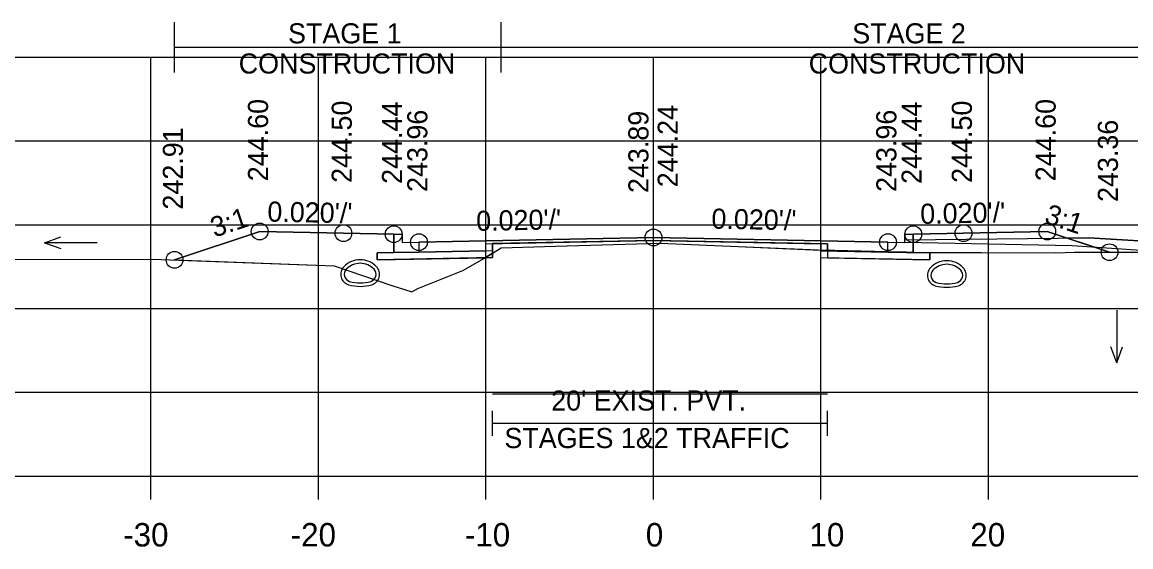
# Model space of a CAD drawing. Extents: x 1369627 to 1374022, y 380035 to 398173.
# Drawn here: x 1372060.8 to 1372127, y 380605.2 to 380636.5 of the extents above; entities that cross this region are included whole.
import ezdxf

# ---------------------------------------------------------------- set-up
doc = ezdxf.new("R2010")
doc.units = 0
for name, color, linetype in [('Default', 7, 'Continuous'), ('R_Alt Surface', 7, 'Continuous'), ('R_Axis', 7, 'Continuous'), ('R_Axis Annot', 7, 'Continuous'), ('R_Drive', 7, 'Continuous'), ('R_Exist Surface', 7, 'Continuous'), ('R_Fin Surface', 7, 'Continuous'), ('R_Grid', 7, 'Continuous'), ('R_MOT', 7, 'Continuous'), ('R_No Plot', 7, 'Continuous'), ('R_Water Annot', 7, 'Continuous'), ('R_Xsect Elev', 7, 'Continuous'), ('R_Xsect Slope', 7, 'Continuous'), ('T_Vehicle Path Lt Minor', 7, 'Continuous'), ('T_Vehicle Path Rt', 7, 'Continuous')]:
    doc.layers.add(name, color=color, linetype=linetype)

msp = doc.modelspace()

# ---------------------------------------------------------------- linework, layer by layer
at = {"layer": 'Default'}
for p, q in [((1372088.922, 380611.839), (1372088.922, 380613.339)), ((1372108.921, 380611.839), (1372108.921, 380613.339)), ((1372088.922, 380612.589), (1372108.921, 380612.589))]:
    msp.add_line(p, q, dxfattribs=at)
for points in [[(1372083.02, 380623.874), (1372083.52, 380623.874), (1372083.53, 380623.374), (1372084.53, 380623.394), (1372084.53, 380622.807), (1372083.03, 380622.777)], [(1372113.53, 380623.374), (1372113.54, 380623.874), (1372114.04, 380623.874), (1372114.03, 380622.777), (1372112.53, 380622.807), (1372112.53, 380623.394)]]:
    msp.add_lwpolyline(points, close=True, dxfattribs=at)
at = {"layer": 'R_Alt Surface'}
msp.add_lwpolyline([(1372083.03, 380623.875), (1372083.03, 380622.777), (1372084.53, 380622.807), (1372088.922, 380622.895), (1372088.922, 380623.312), (1372098.53, 380623.504), (1372108.922, 380623.296), (1372108.922, 380622.879), (1372112.53, 380622.807), (1372114.03, 380622.777), (1372114.031, 380623.875)], dxfattribs=at)
for points in [[(1372082.03, 380622.757), (1372083.03, 380622.777), (1372084.53, 380622.807), (1372088.922, 380622.895), (1372088.922, 380622.478), (1372082.03, 380622.341)], [(1372115.03, 380622.757), (1372114.03, 380622.777), (1372112.53, 380622.807), (1372108.922, 380622.879), (1372108.922, 380622.463), (1372115.03, 380622.341)]]:
    msp.add_lwpolyline(points, close=True, dxfattribs=at)
at = {"layer": 'R_Axis'}
for p, q in [((1371948.53, 380609.435), (1372248.53, 380609.435)), ((1372068.53, 380608.035), (1372068.53, 380609.435)), ((1372078.53, 380608.035), (1372078.53, 380609.435)), ((1372088.53, 380608.035), (1372088.53, 380609.435)), ((1372098.53, 380608.035), (1372098.53, 380609.435)), ((1372108.53, 380608.035), (1372108.53, 380609.435)), ((1372118.53, 380608.035), (1372118.53, 380609.435))]:
    msp.add_line(p, q, dxfattribs=at)
at = {"layer": 'R_Drive'}
for p, q in [((1372113.53, 380623.374), (1372113.533, 380623.544)), ((1372124.53, 380623.654), (1372137.469, 380622.879))]:
    msp.add_line(p, q, dxfattribs=at)
msp.add_lwpolyline([(1372113.532, 380623.544), (1372124.53, 380623.654)], dxfattribs=at)
for centre, radius, start, end in [((1372081.02, 380620.99), 1.354, 43.64848, 136.35152), ((1372081.02, 380620.99), 1.146, 43.64848, 136.35152), ((1372116.04, 380620.93), 1.354, 43.64848, 136.35152), ((1372116.04, 380620.93), 1.146, 43.64848, 136.35152), ((1372080.507, 380621.479), 0.646, 136.35152, 253.95293), ((1372080.507, 380621.479), 0.438, 136.35152, 253.95293), ((1372081.532, 380621.479), 0.438, 286.04707, 43.64848), ((1372081.532, 380621.479), 0.646, 286.04707, 43.64848), ((1372115.527, 380621.419), 0.646, 136.35152, 253.95293), ((1372115.527, 380621.419), 0.438, 136.35152, 253.95293), ((1372116.552, 380621.419), 0.438, 286.04707, 43.64848), ((1372116.552, 380621.419), 0.646, 286.04707, 43.64848), ((1372081.02, 380623.26), 2.5, 253.95293, 286.04707), ((1372081.02, 380623.26), 2.292, 253.95293, 286.04707), ((1372116.04, 380623.201), 2.5, 253.95293, 286.04707), ((1372116.04, 380623.201), 2.292, 253.95293, 286.04707)]:
    msp.add_arc(centre, radius, start, end, dxfattribs=at)
at = {"layer": 'R_Exist Surface'}
msp.add_lwpolyline([(1372041.193, 380622.316), (1372068.669, 380622.388), (1372069.663, 380622.351), (1372079.464, 380621.989), (1372082.9, 380620.801), (1372084.108, 380620.434), (1372084.467, 380620.636), (1372087.154, 380621.715), (1372088.45, 380622.448), (1372089.431, 380623.049), (1372092.687, 380623.154), (1372098.922, 380623.34), (1372103.595, 380623.137), (1372109.333, 380622.89), (1372113.641, 380622.79), (1372122.541, 380622.763), (1372123.645, 380622.791), (1372132.409, 380622.806), (1372133.896, 380622.83), (1372135.234, 380622.85), (1372136.469, 380622.876), (1372141.621, 380622.89), (1372158.264, 380623.005), (1372162.666, 380622.994)], dxfattribs=at)
at = {"layer": 'R_Fin Surface'}
msp.add_lwpolyline([(1372069.939, 380622.341), (1372075.02, 380624.034), (1372080.02, 380623.934), (1372083.02, 380623.874), (1372083.52, 380623.874), (1372083.53, 380623.374), (1372084.53, 380623.394), (1372086.53, 380623.434), (1372098.53, 380623.674), (1372110.53, 380623.434), (1372112.53, 380623.394), (1372113.53, 380623.374), (1372113.54, 380623.874), (1372114.04, 380623.874), (1372117.04, 380623.934), (1372122.04, 380624.034), (1372125.758, 380622.795)], dxfattribs=at)
at = {"layer": 'R_Grid'}
for p, q in [((1371948.53, 380634.435), (1372248.53, 380634.435)), ((1372068.53, 380609.435), (1372068.53, 380634.435)), ((1372078.53, 380609.435), (1372078.53, 380634.435)), ((1372088.53, 380609.435), (1372088.53, 380634.435)), ((1372098.53, 380609.435), (1372098.53, 380634.435)), ((1372108.53, 380609.435), (1372108.53, 380634.435)), ((1372118.53, 380609.435), (1372118.53, 380634.435)), ((1371948.53, 380629.435), (1372248.53, 380629.435)), ((1371948.53, 380624.435), (1372248.53, 380624.435)), ((1371948.53, 380619.435), (1372248.53, 380619.435)), ((1371948.53, 380614.435), (1372248.53, 380614.435)), ((1371948.53, 380609.435), (1372248.53, 380609.435))]:
    msp.add_line(p, q, dxfattribs=at)
at = {"layer": 'R_MOT'}
for p, q in [((1372069.939, 380633.525), (1372069.939, 380636.525)), ((1372089.431, 380633.525), (1372089.431, 380636.525)), ((1372069.939, 380635.025), (1372137.469, 380635.025))]:
    msp.add_line(p, q, dxfattribs=at)
at = {"layer": 'R_No Plot'}
for p, q in [((1372123.53, 380623.174), (1372113.53, 380623.374)), ((1372129.184, 380622.801), (1372123.53, 380623.174))]:
    msp.add_line(p, q, dxfattribs=at)
for points in [[(1372083.02, 380623.874), (1372083.03, 380622.777), (1372084.53, 380622.807), (1372088.53, 380622.887), (1372088.53, 380623.304), (1372098.53, 380623.504), (1372108.53, 380623.304), (1372108.53, 380622.887), (1372112.53, 380622.807), (1372114.03, 380622.777), (1372114.04, 380623.874)], [(1372088.922, 380614.34), (1372108.922, 380614.34)]]:
    msp.add_lwpolyline(points, dxfattribs=at)
for points in [[(1372098.53, 380623.674), (1372086.53, 380623.434), (1372084.53, 380623.394), (1372084.53, 380622.807), (1372088.53, 380622.887), (1372088.53, 380623.304), (1372098.53, 380623.504), (1372108.53, 380623.304), (1372108.53, 380622.887), (1372112.53, 380622.807), (1372112.53, 380623.394), (1372110.53, 380623.434)], [(1372088.53, 380622.887), (1372084.53, 380622.807), (1372083.03, 380622.777), (1372082.03, 380622.757), (1372082.03, 380622.34), (1372088.53, 380622.47)], [(1372108.53, 380622.887), (1372112.53, 380622.807), (1372114.03, 380622.777), (1372115.03, 380622.757), (1372115.03, 380622.34), (1372108.53, 380622.47)]]:
    msp.add_lwpolyline(points, close=True, dxfattribs=at)
for centre in [(1372075.02, 380624.034), (1372080.02, 380623.934), (1372083.02, 380623.874), (1372098.53, 380623.674), (1372114.04, 380623.874), (1372117.04, 380623.934), (1372122.04, 380624.034), (1372084.53, 380623.394), (1372112.53, 380623.394), (1372125.758, 380622.795), (1372069.939, 380622.341)]:
    msp.add_circle(centre, 0.5, dxfattribs=at)
at = {"layer": 'R_Water Annot'}
for p, q in [((1372062.178, 380623.359), (1372063.139, 380623.709)), ((1372065.32, 380623.359), (1372062.178, 380623.359)), ((1372062.178, 380623.359), (1372063.139, 380623.009)), ((1372126.189, 380619.339), (1372126.189, 380616.197)), ((1372126.189, 380616.197), (1372125.839, 380617.159)), ((1372126.189, 380616.197), (1372126.539, 380617.159))]:
    msp.add_line(p, q, dxfattribs=at)
at = {"layer": 'R_Xsect Elev'}
msp.add_line((1372098.53, 380623.328), (1372098.53, 380633.328), dxfattribs=at)
at = {"layer": 'T_Vehicle Path Lt Minor'}
for p, q in [((1372124.53, 380623.654), (1372123.219, 380623.641)), ((1372123.219, 380623.641), (1372125.758, 380622.795)), ((1372137.469, 380622.879), (1372124.53, 380623.654)), ((1372125.758, 380622.795), (1372132.409, 380622.806))]:
    msp.add_line(p, q, dxfattribs=at)
at = {"layer": 'T_Vehicle Path Rt'}
for p, q in [((1372083.03, 380622.777), (1372083.02, 380623.874)), ((1372108.922, 380622.907), (1372108.922, 380623.296)), ((1372114.04, 380623.874), (1372114.03, 380622.788)), ((1372088.922, 380622.736), (1372088.486, 380622.47)), ((1372088.922, 380622.895), (1372088.922, 380622.736)), ((1372088.922, 380622.478), (1372088.922, 380622.736)), ((1372108.922, 380622.907), (1372108.922, 380622.879)), ((1372112.53, 380622.807), (1372108.922, 380622.879)), ((1372108.922, 380622.879), (1372112.53, 380622.807)), ((1372112.53, 380622.807), (1372112.53, 380622.815)), ((1372113.641, 380622.79), (1372112.53, 380622.815)), ((1372112.53, 380622.807), (1372113.641, 380622.79)), ((1372112.53, 380622.807), (1372113.641, 380622.785)), ((1372113.641, 380622.79), (1372112.53, 380622.807)), ((1372113.641, 380622.79), (1372114.03, 380622.777)), ((1372114.03, 380622.788), (1372113.641, 380622.79)), ((1372114.03, 380622.777), (1372113.641, 380622.79)), ((1372113.641, 380622.785), (1372114.03, 380622.777)), ((1372114.03, 380622.777), (1372114.03, 380622.788)), ((1372114.03, 380622.788), (1372122.541, 380622.763)), ((1372088.486, 380622.47), (1372082.03, 380622.341)), ((1372088.486, 380622.47), (1372088.922, 380622.478))]:
    msp.add_line(p, q, dxfattribs=at)
for points in [[(1372083.02, 380623.874), (1372080.02, 380623.934), (1372075.02, 380624.034), (1372069.939, 380622.341)], [(1372125.758, 380622.795), (1372122.04, 380624.034), (1372117.04, 380623.934), (1372114.04, 380623.874)], [(1372108.922, 380623.296), (1372098.53, 380623.504), (1372088.922, 380623.312), (1372088.922, 380622.895)], [(1372088.922, 380622.736), (1372089.431, 380623.049), (1372092.687, 380623.154), (1372098.922, 380623.34), (1372103.595, 380623.137), (1372108.922, 380622.907)], [(1372082.03, 380622.341), (1372082.03, 380622.757), (1372083.03, 380622.777)], [(1372112.53, 380622.815), (1372109.333, 380622.89), (1372108.922, 380622.907)], [(1372108.922, 380622.879), (1372108.922, 380622.463), (1372115.03, 380622.341), (1372115.03, 380622.757), (1372114.03, 380622.777), (1372113.641, 380622.785), (1372112.53, 380622.807)], [(1372112.53, 380622.815), (1372112.53, 380622.807)], [(1372113.641, 380622.785), (1372113.641, 380622.79)], [(1372113.641, 380622.79), (1372113.641, 380622.785)], [(1372122.541, 380622.763), (1372123.645, 380622.791), (1372125.758, 380622.795)], [(1372069.939, 380622.341), (1372079.464, 380621.989), (1372082.9, 380620.801), (1372084.108, 380620.434), (1372084.467, 380620.636), (1372087.154, 380621.715), (1372088.45, 380622.448), (1372088.486, 380622.47)]]:
    msp.add_lwpolyline(points, dxfattribs=at)

# ---------------------------------------------------------------- texts
at = {"layer": 'R_Axis Annot'}
for s, height, p in [("20' EXIST. PVT.", 1.2, (1372092.425, 380613.346)), ('STAGES 1&2 TRAFFIC', 1.2, (1372089.629, 380611.107)), ('-30', 1.4, (1372066.871, 380605.235)), ('-20', 1.4, (1372076.871, 380605.235)), ('-10', 1.4, (1372087.268, 380605.235)), ('0', 1.4, (1372098.072, 380605.235)), ('10', 1.4, (1372107.841, 380605.235)), ('20', 1.4, (1372117.444, 380605.235))]:
    msp.add_text(s, height=height, dxfattribs=at).set_placement(p)
at = {"layer": 'R_MOT'}
for s, p in [('STAGE 1', (1372076.713, 380635.259)), ('STAGE 2', (1372110.4, 380635.259)), ('CONSTRUCTION', (1372073.769, 380633.459)), ('CONSTRUCTION', (1372107.797, 380633.459))]:
    msp.add_text(s, height=1.2, dxfattribs=at).set_placement(p)
at = {"layer": 'R_Xsect Elev'}
for s, p in [('244.60', (1372075.52, 380627.034)), ('244.50', (1372080.52, 380626.934)), ('244.44', (1372083.52, 380626.874)), ('243.96', (1372085.03, 380626.394)), ('244.24', (1372099.981, 380626.674)), ('243.96', (1372113.03, 380626.394)), ('244.44', (1372114.54, 380626.874)), ('244.50', (1372117.54, 380626.934)), ('244.60', (1372122.54, 380627.034)), ('243.89', (1372098.23, 380626.328)), ('243.36', (1372126.258, 380625.795)), ('242.91', (1372070.439, 380625.341))]:
    msp.add_text(s, height=1.2, rotation=90, dxfattribs=at).set_placement(p)
at = {"layer": 'R_Xsect Slope'}
for s, rotation, p in [('3:1', 18.43323, (1372072.322, 380623.662)), ("0.020'/'", 358.85424, (1372075.47, 380624.625)), ("0.020'/'", 1.14576, (1372087.956, 380624.063)), ("0.020'/'", 358.85424, (1372101.98, 380624.205)), ("0.020'/'", 1.14576, (1372114.466, 380624.483)), ('3:1', 341.56677, (1372121.806, 380624.565))]:
    msp.add_text(s, height=1.2, rotation=rotation, dxfattribs=at).set_placement(p)

doc.saveas('drawing.dxf')
